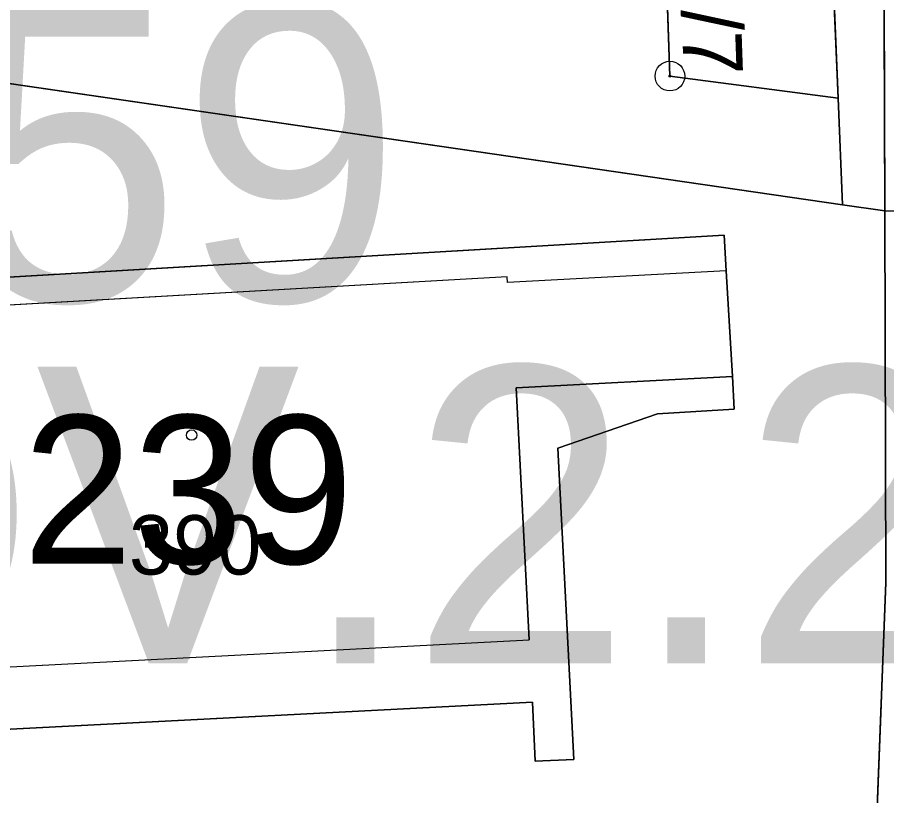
# Model space of a CAD drawing. Extents: x -706130 to -698555, y -971544 to -967260.
# Drawn here: x -704450.54 to -704421.24, y -969425.04 to -969398.81 of the extents above; entities that cross this region are included whole.
import ezdxf

# ---------------------------------------------------------------- set-up
doc = ezdxf.new("R2010")
doc.units = 0
for name, color, linetype in [('BPEJ I-II trida ochrany S', 7, 'Continuous'), ('Docházková izochrona - BUS S', 7, 'Continuous'), ('Docházková izochrona - VLAK N', 7, 'Continuous'), ('KN_Budovy', 7, 'Continuous'), ('KN_Budovy_cisla_domovni', 7, 'Continuous'), ('KN_Hranice_parcel', 7, 'Continuous'), ('KN_Hranice_parcel_vnitrni_kresba', 7, 'Continuous'), ('KN_Parcelni cisla', 7, 'Continuous'), ('KN_Polygon parcely', 7, 'Continuous'), ('KN_POZEMKY_13_ZASTAVENA PLOCHA', 7, 'Continuous'), ('KN_POZEMKY_14_OSTATNI PLOCHA', 7, 'Continuous'), ('KN_POZEMKY_5_ZAHRADA', 7, 'Continuous'), ('KN_VYUZITI_17_ostatni plocha_ostatni komunikace', 7, 'Continuous'), ('KN_Značky bodu BP', 7, 'Continuous'), ('KN_Značky budov', 7, 'Continuous'), ('Plochy občanské vybavení veřejné S', 7, 'Continuous'), ('Plochy smíšené obytné venkovské S', 7, 'Continuous'), ('Regulační bloky zastavěné S', 7, 'Continuous'), ('Regulační bloky_číslo S NEZAPINAT', 7, 'Continuous'), ('Regulační kódy zastavěné S', 7, 'Continuous')]:
    doc.layers.add(name, color=color, linetype=linetype)

msp = doc.modelspace()

# ---------------------------------------------------------------- linework, layer by layer
at = {"layer": 'BPEJ I-II trida ochrany S'}
for p, q in [((-704421.3, -969405.33), (-704421.33, -969395.81)), ((-704464.34, -969399.07), (-704422.72, -969405.13)), ((-704422.72, -969405.13), (-704421.3, -969405.33)), ((-704421.3, -969405.33), (-704421.26, -969417.86)), ((-704417.98, -969405.42), (-704421.3, -969405.33)), ((-704421.26, -969417.86), (-704421.72, -969429.87))]:
    msp.add_line(p, q, dxfattribs=at)
at = {"layer": 'Docházková izochrona - BUS S'}
msp.add_arc((-704475.99, -969462.395), 400, 57.53029, 230.24409, dxfattribs=at)
at = {"layer": 'Docházková izochrona - VLAK N'}
msp.add_circle((-704165.451, -969778.767), 800, dxfattribs=at)
at = {"layer": 'KN_Budovy'}
msp.add_lwpolyline([(-704434.03, -969407.55), (-704455.8, -969408.79), (-704455.11, -969420.92), (-704433.29, -969419.79), (-704433.73, -969411.3), (-704426.43, -969410.92), (-704426.64, -969407.35), (-704434.02, -969407.75)], close=True, dxfattribs=at)
at = {"layer": 'KN_Hranice_parcel'}
for p, q in [((-704428.54, -969400.79), (-704429.4, -969375.98)), ((-704423.36, -969389.58), (-704422.87, -969401.53)), ((-704464.34, -969399.07), (-704422.72, -969405.13)), ((-704422.87, -969401.53), (-704428.54, -969400.79)), ((-704422.72, -969405.13), (-704422.87, -969401.53)), ((-704422.72, -969405.13), (-704421.3, -969405.33))]:
    msp.add_line(p, q, dxfattribs=at)
for points in [[(-704421.63, -969389.65), (-704421.33, -969395.81), (-704421.3, -969405.33)], [(-704421.3, -969405.33), (-704421.26, -969417.86), (-704421.72, -969429.87)], [(-704421.3, -969405.33), (-704417.98, -969405.42), (-704417.56, -969417.73), (-704407.24, -969417.25), (-704404.29, -969417.11)], [(-704426.37, -969412.02), (-704426.43, -969410.92), (-704426.64, -969407.35), (-704426.71, -969406.15), (-704456.79, -969407.92), (-704456, -969423.07), (-704433.18, -969421.89), (-704433.08, -969423.88), (-704431.78, -969423.82), (-704432.32, -969413.33), (-704428.96, -969412.17), (-704426.37, -969412.02)]]:
    msp.add_lwpolyline(points, dxfattribs=at)
at = {"layer": 'KN_Hranice_parcel_vnitrni_kresba'}
for p, q in [((-704434.03, -969407.55), (-704455.8, -969408.79)), ((-704434.02, -969407.75), (-704434.03, -969407.55)), ((-704426.64, -969407.35), (-704434.02, -969407.75)), ((-704426.43, -969410.92), (-704433.73, -969411.3)), ((-704433.73, -969411.3), (-704433.29, -969419.79)), ((-704455.11, -969420.92), (-704433.29, -969419.79))]:
    msp.add_line(p, q, dxfattribs=at)
at = {"layer": 'KN_Polygon parcely'}
for points in [[(-704432.45, -969358.46), (-704432.47, -969356.4), (-704457.75, -969355.33), (-704459.36, -969357.31), (-704452.66, -969358.14), (-704453.24, -969362.8), (-704451.25, -969363.05), (-704451.6, -969365.88), (-704453.59, -969365.63), (-704454.19, -969370.49), (-704460.94, -969369.66), (-704462.22, -969375.82), (-704468.33, -969374.58), (-704467.58, -969370.87), (-704469.72, -969371.26), (-704465.18, -969396.27), (-704464.68, -969397.98), (-704464.34, -969399.07), (-704422.72, -969405.13), (-704422.87, -969401.53), (-704428.54, -969400.79), (-704429.4, -969375.98), (-704432.3, -969376)], [(-704429.53, -969372.22), (-704429.4, -969375.98), (-704428.54, -969400.79), (-704422.87, -969401.53), (-704423.36, -969389.58), (-704424.49, -969389.54), (-704425.47, -969372.14)], [(-704422.87, -969401.53), (-704422.72, -969405.13), (-704421.3, -969405.33), (-704421.33, -969395.81), (-704421.63, -969389.65), (-704423.36, -969389.58)], [(-704421.63, -969389.65), (-704421.33, -969395.81), (-704421.3, -969405.33), (-704417.98, -969405.42), (-704417.56, -969417.73), (-704407.24, -969417.25), (-704404.29, -969417.11), (-704403.82, -969414.61), (-704403.97, -969407.16), (-704406.19, -969403.42), (-704408.16, -969395.52), (-704409.52, -969390.12), (-704418.03, -969389.79)], [(-704466.12, -969415.84), (-704469.18, -969415.84), (-704467.46, -969423.65), (-704463.86, -969425), (-704458.18, -969429.34), (-704452.59, -969446.59), (-704450.14, -969447.04), (-704449.13, -969444.54), (-704445.25, -969438.16), (-704438.58, -969433.02), (-704432.13, -969429.89), (-704421.72, -969429.87), (-704421.26, -969417.86), (-704421.3, -969405.33), (-704422.72, -969405.13), (-704464.34, -969399.07), (-704460.64, -969409.63), (-704460.93, -969422.62), (-704463.45, -969420.81), (-704463.35, -969415.84)], [(-704405.6, -969424.07), (-704404.29, -969417.11), (-704407.24, -969417.25), (-704417.56, -969417.73), (-704417.98, -969405.42), (-704421.3, -969405.33), (-704421.26, -969417.86), (-704421.72, -969429.87), (-704415.03, -969432.35), (-704410.87, -969430.6)], [(-704426.37, -969412.02), (-704426.43, -969410.92), (-704426.64, -969407.35), (-704426.71, -969406.15), (-704456.79, -969407.92), (-704456, -969423.07), (-704433.18, -969421.89), (-704433.08, -969423.88), (-704431.78, -969423.82), (-704432.32, -969413.33), (-704428.96, -969412.17)], [(-704426.37, -969412.02), (-704428.96, -969412.17), (-704432.32, -969413.33), (-704431.78, -969423.82), (-704433.08, -969423.88), (-704433.18, -969421.89), (-704456, -969423.07), (-704456.79, -969407.92), (-704426.71, -969406.15), (-704426.64, -969407.35), (-704426.43, -969410.92)]]:
    msp.add_lwpolyline(points, close=True, dxfattribs=at)
at = {"layer": 'KN_POZEMKY_13_ZASTAVENA PLOCHA'}
for p, q in [((-704421.3, -969405.33), (-704421.33, -969395.81)), ((-704417.98, -969405.42), (-704421.3, -969405.33)), ((-704456.79, -969407.92), (-704426.71, -969406.15)), ((-704426.71, -969406.15), (-704426.64, -969407.35)), ((-704426.64, -969407.35), (-704426.43, -969410.92)), ((-704426.43, -969410.92), (-704426.37, -969412.02)), ((-704428.96, -969412.17), (-704432.32, -969413.33)), ((-704426.37, -969412.02), (-704428.96, -969412.17)), ((-704432.32, -969413.33), (-704431.78, -969423.82)), ((-704433.18, -969421.89), (-704456, -969423.07)), ((-704433.08, -969423.88), (-704433.18, -969421.89)), ((-704431.78, -969423.82), (-704433.08, -969423.88))]:
    msp.add_line(p, q, dxfattribs=at)
at = {"layer": 'KN_POZEMKY_14_OSTATNI PLOCHA'}
for p, q in [((-704464.34, -969399.07), (-704422.72, -969405.13)), ((-704422.72, -969405.13), (-704421.3, -969405.33)), ((-704421.3, -969405.33), (-704421.26, -969417.86)), ((-704426.71, -969406.15), (-704456.79, -969407.92)), ((-704426.64, -969407.35), (-704426.71, -969406.15)), ((-704426.43, -969410.92), (-704426.64, -969407.35)), ((-704426.37, -969412.02), (-704426.43, -969410.92)), ((-704432.32, -969413.33), (-704428.96, -969412.17)), ((-704428.96, -969412.17), (-704426.37, -969412.02)), ((-704431.78, -969423.82), (-704432.32, -969413.33)), ((-704421.26, -969417.86), (-704421.72, -969429.87)), ((-704456, -969423.07), (-704433.18, -969421.89)), ((-704433.18, -969421.89), (-704433.08, -969423.88)), ((-704433.08, -969423.88), (-704431.78, -969423.82))]:
    msp.add_line(p, q, dxfattribs=at)
at = {"layer": 'KN_POZEMKY_5_ZAHRADA'}
for p, q in [((-704429.4, -969375.98), (-704428.54, -969400.79)), ((-704428.54, -969400.79), (-704429.4, -969375.98)), ((-704422.87, -969401.53), (-704423.36, -969389.58)), ((-704423.36, -969389.58), (-704422.87, -969401.53)), ((-704421.33, -969395.81), (-704421.3, -969405.33)), ((-704422.72, -969405.13), (-704464.34, -969399.07)), ((-704428.54, -969400.79), (-704422.87, -969401.53)), ((-704422.87, -969401.53), (-704428.54, -969400.79)), ((-704422.72, -969405.13), (-704422.87, -969401.53)), ((-704422.87, -969401.53), (-704422.72, -969405.13)), ((-704421.3, -969405.33), (-704422.72, -969405.13)), ((-704421.26, -969417.86), (-704421.3, -969405.33)), ((-704421.3, -969405.33), (-704417.98, -969405.42)), ((-704421.72, -969429.87), (-704421.26, -969417.86))]:
    msp.add_line(p, q, dxfattribs=at)
at = {"layer": 'KN_VYUZITI_17_ostatni plocha_ostatni komunikace'}
for p, q in [((-704464.34, -969399.07), (-704422.72, -969405.13)), ((-704422.72, -969405.13), (-704421.3, -969405.33)), ((-704421.3, -969405.33), (-704421.26, -969417.86)), ((-704426.71, -969406.15), (-704456.79, -969407.92)), ((-704426.64, -969407.35), (-704426.71, -969406.15)), ((-704426.43, -969410.92), (-704426.64, -969407.35)), ((-704426.37, -969412.02), (-704426.43, -969410.92)), ((-704432.32, -969413.33), (-704428.96, -969412.17)), ((-704428.96, -969412.17), (-704426.37, -969412.02)), ((-704431.78, -969423.82), (-704432.32, -969413.33)), ((-704421.26, -969417.86), (-704421.72, -969429.87)), ((-704456, -969423.07), (-704433.18, -969421.89)), ((-704433.18, -969421.89), (-704433.08, -969423.88)), ((-704433.08, -969423.88), (-704431.78, -969423.82))]:
    msp.add_line(p, q, dxfattribs=at)
at = {"layer": 'KN_Značky bodu BP'}
for radius in [0.5, 0.0303]:
    msp.add_circle((-704428.54, -969400.79), radius, dxfattribs=at)
at = {"layer": 'KN_Značky budov'}
msp.add_circle((-704444.667, -969412.889), 0.175, dxfattribs=at)
at = {"layer": 'Plochy občanské vybavení veřejné S'}
msp.add_line((-704421.72, -969429.87), (-704421.26, -969417.86), dxfattribs=at)
msp.add_lwpolyline([(-704421.26, -969417.86), (-704421.3, -969405.33), (-704422.72, -969405.13), (-704464.34, -969399.07), (-704460.64, -969409.63)], dxfattribs=at)
at = {"layer": 'Plochy smíšené obytné venkovské S'}
msp.add_line((-704421.26, -969417.86), (-704421.72, -969429.87), dxfattribs=at)
for points in [[(-704460.64, -969409.63), (-704464.34, -969399.07), (-704422.72, -969405.13)], [(-704422.72, -969405.13), (-704421.3, -969405.33), (-704421.26, -969417.86)]]:
    msp.add_lwpolyline(points, dxfattribs=at)
at = {"layer": 'Regulační bloky zastavěné S'}
for p, q in [((-704421.72, -969429.87), (-704421.26, -969417.86)), ((-704421.26, -969417.86), (-704421.72, -969429.87))]:
    msp.add_line(p, q, dxfattribs=at)
for points in [[(-704421.26, -969417.86), (-704421.3, -969405.33), (-704422.72, -969405.13), (-704464.34, -969399.07), (-704460.64, -969409.63)], [(-704464.34, -969399.07), (-704422.72, -969405.13), (-704421.3, -969405.33), (-704421.26, -969417.86)]]:
    msp.add_lwpolyline(points, dxfattribs=at)

# ---------------------------------------------------------------- texts
at = {"layer": 'KN_Budovy_cisla_domovni'}
msp.add_text('239', height=5, dxfattribs=at).set_placement((-704450.365, -969417.224))
at = {"layer": 'KN_Parcelni cisla'}
msp.add_text('1340/7', height=2, rotation=272, dxfattribs=at).set_placement((-704428.359, -969392.619))
msp.add_text('390', height=2, dxfattribs=at).set_placement((-704446.78, -969417.59))
at = {"layer": 'Regulační bloky_číslo S NEZAPINAT'}
msp.add_text('059', height=10, dxfattribs=at).set_placement((-704459.897, -969408.374))
at = {"layer": 'Regulační kódy zastavěné S'}
msp.add_text('OV.2.25.30', height=10, dxfattribs=at).set_placement((-704460.327, -969420.582))

doc.saveas('drawing.dxf')
